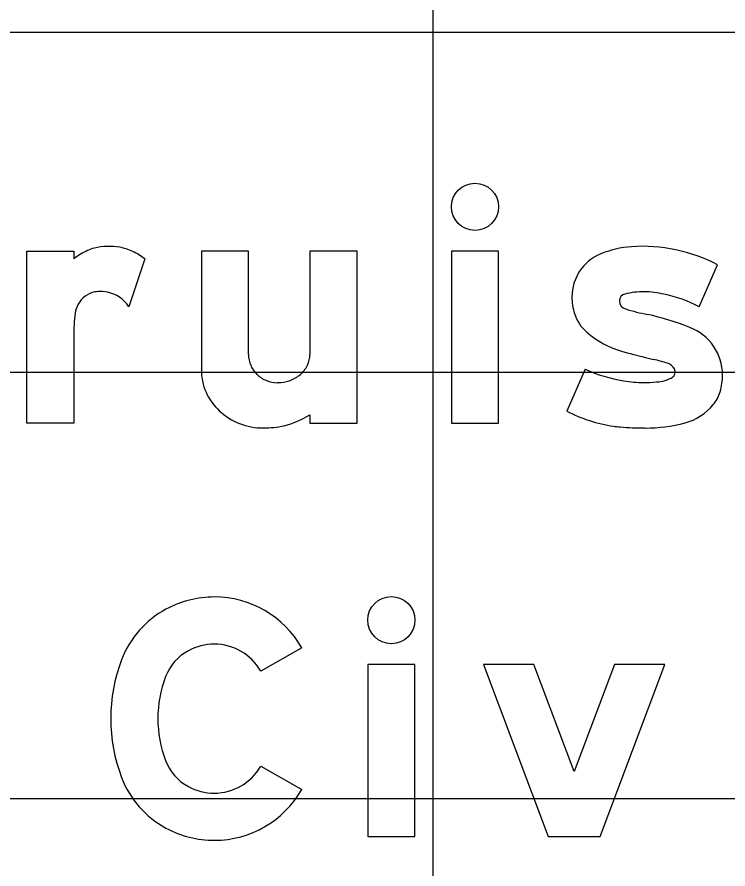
# Model space of a CAD drawing. Extents: x 1797809 to 2198143, y 249608 to 1237864.
# Drawn here: x 2194779.734 to 2194783.072, y 1237208.776 to 1237212.774 of the extents above; entities that cross this region are included whole.
import ezdxf

# ---------------------------------------------------------------- set-up
doc = ezdxf.new("R2010")
doc.units = 0
for name, color, linetype in [('GSBWFILL', 7, 'Continuous'), ('GSCOLORFILL', 7, 'Continuous'), ('GSOUTLINE', 7, 'Continuous'), ('GSSHT', 7, 'Continuous')]:
    doc.layers.add(name, color=color, linetype=linetype)

msp = doc.modelspace()

# ---------------------------------------------------------------- linework, layer by layer
at = {"layer": 'GSBWFILL'}
for p, q in [((2194780.8207, 1237211.1897), (2194780.8207, 1237211.6754)), ((2194780.3336, 1237211.6392), (2194780.2585, 1237211.4141)), ((2194782.9369, 1237211.4134), (2194783.0228, 1237211.6107)), ((2194782.4015, 1237211.1213), (2194782.3155, 1237210.9239)), ((2194782.3155, 1237210.9239), (2194782.3155, 1237210.9239))]:
    msp.add_line(p, q, dxfattribs=at)
for points in [[(2194780.0014, 1237211.314), (2194780.0014, 1237210.8671), (2194779.78, 1237210.8671), (2194779.78, 1237211.6754), (2194780.0014, 1237211.6754), (2194780.0014, 1237211.6392)], [(2194780.8207, 1237211.6754), (2194780.5993, 1237211.6754), (2194780.5993, 1237211.1169)], [(2194781.1086, 1237210.9071), (2194781.1086, 1237210.8671), (2194781.3301, 1237210.8671), (2194781.3301, 1237211.6754), (2194781.1086, 1237211.6754), (2194781.1086, 1237211.1897)], [(2194781.0706, 1237209.813), (2194780.878, 1237209.7038)], [(2194780.878, 1237209.2581), (2194781.0706, 1237209.1489)]]:
    msp.add_lwpolyline(points, dxfattribs=at)
for points in [[(2194781.773, 1237210.8671), (2194781.9944, 1237210.8671), (2194781.9944, 1237211.6754), (2194781.773, 1237211.6754)], [(2194781.3806, 1237208.9274), (2194781.6021, 1237208.9274), (2194781.6021, 1237209.7356), (2194781.3806, 1237209.7356)], [(2194782.1598, 1237209.7356), (2194781.9232, 1237209.7356), (2194782.2277, 1237208.9274), (2194782.4713, 1237208.9274), (2194782.7757, 1237209.7356), (2194782.5391, 1237209.7356), (2194782.3495, 1237209.2322)]]:
    msp.add_lwpolyline(points, close=True, dxfattribs=at)
msp.add_circle((2194781.4914, 1237209.9432), 0.1107, dxfattribs=at)
msp.add_ellipse((2194781.8837, 1237211.883), major_axis=(0, 0.1107), ratio=0.99998, dxfattribs=at)
for centre, major_axis, ratio, start_param, end_param in [((2194780.1651, 1237211.4124), (0, 0.2851), 0.999998, 6.103268, 6.524606), ((2194782.6509, 1237211.2349), (0, 0.462), 0.999995, 0.071378, 0.398007), ((2194782.6704, 1237210.9385), (0, 0.759), 0.999995, 5.800291, 6.352301), ((2194780.224, 1237211.3442), (0, 0.3696), 0.999998, 0.443663, 0.646229), ((2194780.1366, 1237211.528), (0, 0.1661), 0.999998, 0.24142, 0.443663), ((2194780.1715, 1237211.4478), (0, 0.2491), 0.999998, 5.846069, 6.103268), ((2194780.146, 1237211.3933), (0, 0.3092), 0.999998, 5.631644, 5.846069), ((2194782.5559, 1237211.4607), (0, 0.217), 0.999995, 0.398006, 1.570796), ((2194780.119, 1237211.3742), (0, 0.1107), 0.999998, 0.293855, 1.188904), ((2194780.1212, 1237211.367), (0, 0.1182), 0.999998, 0.067293, 0.293855), ((2194780.1251, 1237211.3082), (0, 0.1772), 0.999998, 6.094384, 6.350479), ((2194780.1298, 1237211.3326), (0, 0.1523), 0.999998, 5.27661, 6.094384), ((2194782.5981, 1237211.4607), (0, 0.2592), 0.999995, 1.570796, 1.879779), ((2194782.5949, 1237211.441), (0, 0.0332), 0.999995, 0.21891, 1.570796), ((2194782.6789, 1237211.1002), (0, 0.3842), 0.999995, 0, 0.239757), ((2194782.6789, 1237211.1206), (0, 0.3638), 0.999995, 6.027142, 6.283185), ((2194782.6534, 1237210.8811), (0, 0.6031), 0.999995, 5.793797, 6.086746), ((2194782.6004, 1237211.441), (0, 0.0388), 0.999995, 1.570796, 2.88808), ((2194780.1766, 1237211.3511), (0, 0.1728), 0.999998, 1.188904, 1.450084), ((2194782.5358, 1237211.4408), (0, 0.1938), 0.999995, 1.879779, 2.42566), ((2194782.8387, 1237212.1926), (0, 0.8272), 0.999995, 2.83708, 2.965597), ((2194782.4044, 1237210.1003), (0, 1.3103), 0.999995, 5.901211, 6.060377), ((2194780.4707, 1237211.3134), (0, 0.4693), 0.999998, 1.445958, 1.569673), ((2194782.8082, 1237211.0936), (0, 0.2381), 0.999995, 4.712389, 5.919951), ((2194782.6917, 1237211.62), (0, 0.4312), 0.999995, 2.42566, 2.869403), ((2194780.9491, 1237211.1897), (0, 0.1284), 0.999994, 1.570796, 1.973843), ((2194780.9933, 1237211.1897), (0, 0.1153), 0.999994, 4.267823, 4.712389), ((2194783.3158, 1237213.7641), (0, 2.6643), 0.999995, 2.860128, 2.916667), ((2194780.9528, 1237211.1913), (0, 0.1324), 0.999994, 1.973842, 2.370677), ((2194780.9756, 1237211.1982), (0, 0.1349), 0.999994, 3.857311, 4.267823), ((2194782.4444, 1237210.0035), (0, 1.1959), 0.999995, 5.990951, 6.04928), ((2194782.7702, 1237211.0956), (0, 0.0564), 0.999995, 5.20773, 5.944931), ((2194780.8535, 1237211.1169), (0, 0.2542), 0.999994, 1.570796, 1.988484), ((2194780.9552, 1237211.1937), (0, 0.1358), 0.999994, 2.370677, 2.759031), ((2194780.9641, 1237211.2113), (0, 0.1524), 0.999994, 3.487296, 3.857311), ((2194782.6796, 1237211.7166), (0, 0.6571), 0.999995, 2.70455, 2.991718), ((2194782.7979, 1237211.1055), (0, 0.0256), 0.999995, 3.769232, 4.712389), ((2194782.7833, 1237211.1055), (0, 0.0402), 0.999995, 4.712389, 5.146352), ((2194780.9567, 1237211.1975), (0, 0.1399), 0.999994, 2.759031, 3.141593), ((2194780.9567, 1237211.232), (0, 0.1743), 0.999994, 3.141593, 3.487296), ((2194782.675, 1237211.5617), (0, 0.5036), 0.999995, 2.95481, 3.141593), ((2194782.675, 1237211.6903), (0, 0.6322), 0.999995, 3.141593, 3.238422), ((2194782.732, 1237211.211), (0, 0.15), 0.999995, 3.169414, 3.711965), ((2194782.7684, 1237211.0936), (0, 0.2779), 0.999995, 4.42655, 4.712389), ((2194780.8715, 1237211.1248), (0, 0.2739), 0.999994, 1.988484, 2.390665), ((2194782.8756, 1237211.0621), (0, 0.1661), 0.999995, 4.009587, 4.42655), ((2194782.7986, 1237211.1236), (0, 0.2647), 0.999995, 3.41426, 4.020407), ((2194780.8831, 1237211.1373), (0, 0.2909), 0.999994, 2.390665, 2.772693), ((2194780.8944, 1237211.2434), (0, 0.3987), 0.999994, 3.37668, 3.708724), ((2194782.6313, 1237211.5305), (0, 0.6839), 0.999995, 2.661561, 2.999689), ((2194780.8906, 1237211.1567), (0, 0.3117), 0.999994, 2.772693, 3.141593), ((2194782.6821, 1237211.5977), (0, 0.7528), 0.999995, 3.141593, 3.39368), ((2194780.8906, 1237211.2879), (0, 0.4429), 0.999994, 3.141593, 3.361579), ((2194782.6129, 1237211.4015), (0, 0.5536), 0.999995, 2.999689, 3.056979), ((2194782.6821, 1237212.2049), (0, 1.3599), 0.999995, 3.056204, 3.141593), ((2194780.6604, 1237209.5735), (0, 0.4785), 0.999994, 0, 0.495249), ((2194780.6604, 1237209.5806), (0, 0.4715), 0.999994, 5.228016, 6.283185), ((2194780.6488, 1237209.5951), (0, 0.454), 0.999994, 0.495249, 1.205818), ((2194780.6604, 1237209.5735), (0, 0.257), 0.999994, 0, 0.495249), ((2194780.6604, 1237209.5806), (0, 0.25), 0.999994, 5.228016, 6.283185), ((2194780.6488, 1237209.5951), (0, 0.2325), 0.999994, 0.495249, 1.205818), ((2194780.9475, 1237209.481), (0, 0.7738), 0.999994, 1.205818, 1.935775), ((2194780.9475, 1237209.481), (0, 0.5523), 0.999994, 1.205818, 1.935775), ((2194780.6488, 1237209.3668), (0, 0.2325), 0.999994, 1.935775, 2.646344), ((2194780.6604, 1237209.3814), (0, 0.25), 0.999994, 3.141593, 4.196762), ((2194780.6488, 1237209.3668), (0, 0.454), 0.999994, 1.935775, 2.646344), ((2194780.6604, 1237209.3884), (0, 0.257), 0.999994, 2.646344, 3.141593), ((2194780.6604, 1237209.3814), (0, 0.4715), 0.999994, 3.141593, 4.196762), ((2194780.6604, 1237209.3884), (0, 0.4785), 0.999994, 2.646344, 3.141593)]:
    msp.add_ellipse(centre, major_axis=major_axis, ratio=ratio, start_param=start_param, end_param=end_param, dxfattribs=at)
at = {"layer": 'GSCOLORFILL'}
for p, q in [((2194777.8631, 1237212.7027), (2194793.5141, 1237212.7027)), ((2194780.8207, 1237211.1897), (2194780.8207, 1237211.6754)), ((2194780.3336, 1237211.6392), (2194780.2585, 1237211.4141)), ((2194782.9369, 1237211.4134), (2194783.0228, 1237211.6107)), ((2194782.4015, 1237211.1213), (2194782.3155, 1237210.9239)), ((2194782.3155, 1237210.9239), (2194782.3155, 1237210.9239))]:
    msp.add_line(p, q, dxfattribs=at)
for points in [[(2194780.0014, 1237211.314), (2194780.0014, 1237210.8671), (2194779.78, 1237210.8671), (2194779.78, 1237211.6754), (2194780.0014, 1237211.6754), (2194780.0014, 1237211.6392)], [(2194780.8207, 1237211.6754), (2194780.5993, 1237211.6754), (2194780.5993, 1237211.1169)], [(2194781.1086, 1237210.9071), (2194781.1086, 1237210.8671), (2194781.3301, 1237210.8671), (2194781.3301, 1237211.6754), (2194781.1086, 1237211.6754), (2194781.1086, 1237211.1897)], [(2194781.0706, 1237209.813), (2194780.878, 1237209.7038)], [(2194780.878, 1237209.2581), (2194781.0706, 1237209.1489)]]:
    msp.add_lwpolyline(points, dxfattribs=at)
for points in [[(2194781.773, 1237210.8671), (2194781.9944, 1237210.8671), (2194781.9944, 1237211.6754), (2194781.773, 1237211.6754)], [(2194781.3806, 1237208.9274), (2194781.6021, 1237208.9274), (2194781.6021, 1237209.7356), (2194781.3806, 1237209.7356)], [(2194782.1598, 1237209.7356), (2194781.9232, 1237209.7356), (2194782.2277, 1237208.9274), (2194782.4713, 1237208.9274), (2194782.7757, 1237209.7356), (2194782.5391, 1237209.7356), (2194782.3495, 1237209.2322)]]:
    msp.add_lwpolyline(points, close=True, dxfattribs=at)
msp.add_circle((2194781.4914, 1237209.9432), 0.1107, dxfattribs=at)
msp.add_ellipse((2194781.8837, 1237211.883), major_axis=(0, 0.1107), ratio=0.99998, dxfattribs=at)
for centre, major_axis, ratio, start_param, end_param in [((2194780.1651, 1237211.4124), (0, 0.2851), 0.999998, 6.103268, 6.524606), ((2194782.6509, 1237211.2349), (0, 0.462), 0.999995, 0.071378, 0.398007), ((2194782.6704, 1237210.9385), (0, 0.759), 0.999995, 5.800291, 6.352301), ((2194780.224, 1237211.3442), (0, 0.3696), 0.999998, 0.443663, 0.646229), ((2194780.1366, 1237211.528), (0, 0.1661), 0.999998, 0.24142, 0.443663), ((2194780.1715, 1237211.4478), (0, 0.2491), 0.999998, 5.846069, 6.103268), ((2194780.146, 1237211.3933), (0, 0.3092), 0.999998, 5.631644, 5.846069), ((2194782.5559, 1237211.4607), (0, 0.217), 0.999995, 0.398006, 1.570796), ((2194780.119, 1237211.3742), (0, 0.1107), 0.999998, 0.293855, 1.188904), ((2194780.1212, 1237211.367), (0, 0.1182), 0.999998, 0.067293, 0.293855), ((2194780.1251, 1237211.3082), (0, 0.1772), 0.999998, 6.094384, 6.350479), ((2194780.1298, 1237211.3326), (0, 0.1523), 0.999998, 5.27661, 6.094384), ((2194782.5981, 1237211.4607), (0, 0.2592), 0.999995, 1.570796, 1.879779), ((2194782.5949, 1237211.441), (0, 0.0332), 0.999995, 0.21891, 1.570796), ((2194782.6789, 1237211.1002), (0, 0.3842), 0.999995, 0, 0.239757), ((2194782.6789, 1237211.1206), (0, 0.3638), 0.999995, 6.027142, 6.283185), ((2194782.6534, 1237210.8811), (0, 0.6031), 0.999995, 5.793797, 6.086746), ((2194782.6004, 1237211.441), (0, 0.0388), 0.999995, 1.570796, 2.88808), ((2194780.1766, 1237211.3511), (0, 0.1728), 0.999998, 1.188904, 1.450084), ((2194782.5358, 1237211.4408), (0, 0.1938), 0.999995, 1.879779, 2.42566), ((2194782.8387, 1237212.1926), (0, 0.8272), 0.999995, 2.83708, 2.965597), ((2194782.4044, 1237210.1003), (0, 1.3103), 0.999995, 5.901211, 6.060377), ((2194780.4707, 1237211.3134), (0, 0.4693), 0.999998, 1.445958, 1.569673), ((2194782.8082, 1237211.0936), (0, 0.2381), 0.999995, 4.712389, 5.919951), ((2194782.6917, 1237211.62), (0, 0.4312), 0.999995, 2.42566, 2.869403), ((2194780.9491, 1237211.1897), (0, 0.1284), 0.999994, 1.570796, 1.973843), ((2194780.9933, 1237211.1897), (0, 0.1153), 0.999994, 4.267823, 4.712389), ((2194783.3158, 1237213.7641), (0, 2.6643), 0.999995, 2.860128, 2.916667), ((2194780.9528, 1237211.1913), (0, 0.1324), 0.999994, 1.973842, 2.370677), ((2194780.9756, 1237211.1982), (0, 0.1349), 0.999994, 3.857311, 4.267823), ((2194782.4444, 1237210.0035), (0, 1.1959), 0.999995, 5.990951, 6.04928), ((2194782.7702, 1237211.0956), (0, 0.0564), 0.999995, 5.20773, 5.944931), ((2194780.8535, 1237211.1169), (0, 0.2542), 0.999994, 1.570796, 1.988484), ((2194780.9552, 1237211.1937), (0, 0.1358), 0.999994, 2.370677, 2.759031), ((2194780.9641, 1237211.2113), (0, 0.1524), 0.999994, 3.487296, 3.857311), ((2194782.6796, 1237211.7166), (0, 0.6571), 0.999995, 2.70455, 2.991718), ((2194782.7979, 1237211.1055), (0, 0.0256), 0.999995, 3.769232, 4.712389), ((2194782.7833, 1237211.1055), (0, 0.0402), 0.999995, 4.712389, 5.146352), ((2194780.9567, 1237211.1975), (0, 0.1399), 0.999994, 2.759031, 3.141593), ((2194780.9567, 1237211.232), (0, 0.1743), 0.999994, 3.141593, 3.487296), ((2194782.675, 1237211.5617), (0, 0.5036), 0.999995, 2.95481, 3.141593), ((2194782.675, 1237211.6903), (0, 0.6322), 0.999995, 3.141593, 3.238422), ((2194782.732, 1237211.211), (0, 0.15), 0.999995, 3.169414, 3.711965), ((2194782.7684, 1237211.0936), (0, 0.2779), 0.999995, 4.42655, 4.712389), ((2194780.8715, 1237211.1248), (0, 0.2739), 0.999994, 1.988484, 2.390665), ((2194782.8756, 1237211.0621), (0, 0.1661), 0.999995, 4.009587, 4.42655), ((2194782.7986, 1237211.1236), (0, 0.2647), 0.999995, 3.41426, 4.020407), ((2194780.8831, 1237211.1373), (0, 0.2909), 0.999994, 2.390665, 2.772693), ((2194780.8944, 1237211.2434), (0, 0.3987), 0.999994, 3.37668, 3.708724), ((2194782.6313, 1237211.5305), (0, 0.6839), 0.999995, 2.661561, 2.999689), ((2194780.8906, 1237211.1567), (0, 0.3117), 0.999994, 2.772693, 3.141593), ((2194782.6821, 1237211.5977), (0, 0.7528), 0.999995, 3.141593, 3.39368), ((2194780.8906, 1237211.2879), (0, 0.4429), 0.999994, 3.141593, 3.361579), ((2194782.6129, 1237211.4015), (0, 0.5536), 0.999995, 2.999689, 3.056979), ((2194782.6821, 1237212.2049), (0, 1.3599), 0.999995, 3.056204, 3.141593), ((2194780.6604, 1237209.5735), (0, 0.4785), 0.999994, 0, 0.495249), ((2194780.6604, 1237209.5806), (0, 0.4715), 0.999994, 5.228016, 6.283185), ((2194780.6488, 1237209.5951), (0, 0.454), 0.999994, 0.495249, 1.205818), ((2194780.6604, 1237209.5735), (0, 0.257), 0.999994, 0, 0.495249), ((2194780.6604, 1237209.5806), (0, 0.25), 0.999994, 5.228016, 6.283185), ((2194780.6488, 1237209.5951), (0, 0.2325), 0.999994, 0.495249, 1.205818), ((2194780.9475, 1237209.481), (0, 0.7738), 0.999994, 1.205818, 1.935775), ((2194780.9475, 1237209.481), (0, 0.5523), 0.999994, 1.205818, 1.935775), ((2194780.6488, 1237209.3668), (0, 0.2325), 0.999994, 1.935775, 2.646344), ((2194780.6604, 1237209.3814), (0, 0.25), 0.999994, 3.141593, 4.196762), ((2194780.6488, 1237209.3668), (0, 0.454), 0.999994, 1.935775, 2.646344), ((2194780.6604, 1237209.3884), (0, 0.257), 0.999994, 2.646344, 3.141593), ((2194780.6604, 1237209.3814), (0, 0.4715), 0.999994, 3.141593, 4.196762), ((2194780.6604, 1237209.3884), (0, 0.4785), 0.999994, 2.646344, 3.141593)]:
    msp.add_ellipse(centre, major_axis=major_axis, ratio=ratio, start_param=start_param, end_param=end_param, dxfattribs=at)
at = {"layer": 'GSOUTLINE'}
for p, q in [((2194780.8207, 1237211.1897), (2194780.8207, 1237211.6754)), ((2194780.3336, 1237211.6392), (2194780.2585, 1237211.4141)), ((2194782.9369, 1237211.4134), (2194783.0228, 1237211.6107)), ((2194782.4015, 1237211.1213), (2194782.3155, 1237210.9239)), ((2194782.3155, 1237210.9239), (2194782.3155, 1237210.9239))]:
    msp.add_line(p, q, dxfattribs=at)
for points in [[(2194780.0014, 1237211.314), (2194780.0014, 1237210.8671), (2194779.78, 1237210.8671), (2194779.78, 1237211.6754), (2194780.0014, 1237211.6754), (2194780.0014, 1237211.6392)], [(2194780.8207, 1237211.6754), (2194780.5993, 1237211.6754), (2194780.5993, 1237211.1169)], [(2194781.1086, 1237210.9071), (2194781.1086, 1237210.8671), (2194781.3301, 1237210.8671), (2194781.3301, 1237211.6754), (2194781.1086, 1237211.6754), (2194781.1086, 1237211.1897)], [(2194781.0706, 1237209.813), (2194780.878, 1237209.7038)], [(2194780.878, 1237209.2581), (2194781.0706, 1237209.1489)]]:
    msp.add_lwpolyline(points, dxfattribs=at)
for points in [[(2194781.773, 1237210.8671), (2194781.9944, 1237210.8671), (2194781.9944, 1237211.6754), (2194781.773, 1237211.6754)], [(2194781.3806, 1237208.9274), (2194781.6021, 1237208.9274), (2194781.6021, 1237209.7356), (2194781.3806, 1237209.7356)], [(2194782.1598, 1237209.7356), (2194781.9232, 1237209.7356), (2194782.2277, 1237208.9274), (2194782.4713, 1237208.9274), (2194782.7757, 1237209.7356), (2194782.5391, 1237209.7356), (2194782.3495, 1237209.2322)]]:
    msp.add_lwpolyline(points, close=True, dxfattribs=at)
msp.add_circle((2194781.4914, 1237209.9432), 0.1107, dxfattribs=at)
msp.add_ellipse((2194781.8837, 1237211.883), major_axis=(0, 0.1107), ratio=0.99998, dxfattribs=at)
for centre, major_axis, ratio, start_param, end_param in [((2194780.1651, 1237211.4124), (0, 0.2851), 0.999998, 6.103268, 6.524606), ((2194782.6509, 1237211.2349), (0, 0.462), 0.999995, 0.071378, 0.398007), ((2194782.6704, 1237210.9385), (0, 0.759), 0.999995, 5.800291, 6.352301), ((2194780.224, 1237211.3442), (0, 0.3696), 0.999998, 0.443663, 0.646229), ((2194780.1366, 1237211.528), (0, 0.1661), 0.999998, 0.24142, 0.443663), ((2194780.1715, 1237211.4478), (0, 0.2491), 0.999998, 5.846069, 6.103268), ((2194780.146, 1237211.3933), (0, 0.3092), 0.999998, 5.631644, 5.846069), ((2194782.5559, 1237211.4607), (0, 0.217), 0.999995, 0.398006, 1.570796), ((2194780.119, 1237211.3742), (0, 0.1107), 0.999998, 0.293855, 1.188904), ((2194780.1212, 1237211.367), (0, 0.1182), 0.999998, 0.067293, 0.293855), ((2194780.1251, 1237211.3082), (0, 0.1772), 0.999998, 6.094384, 6.350479), ((2194780.1298, 1237211.3326), (0, 0.1523), 0.999998, 5.27661, 6.094384), ((2194782.5981, 1237211.4607), (0, 0.2592), 0.999995, 1.570796, 1.879779), ((2194782.5949, 1237211.441), (0, 0.0332), 0.999995, 0.21891, 1.570796), ((2194782.6789, 1237211.1002), (0, 0.3842), 0.999995, 0, 0.239757), ((2194782.6789, 1237211.1206), (0, 0.3638), 0.999995, 6.027142, 6.283185), ((2194782.6534, 1237210.8811), (0, 0.6031), 0.999995, 5.793797, 6.086746), ((2194782.6004, 1237211.441), (0, 0.0388), 0.999995, 1.570796, 2.88808), ((2194780.1766, 1237211.3511), (0, 0.1728), 0.999998, 1.188904, 1.450084), ((2194782.5358, 1237211.4408), (0, 0.1938), 0.999995, 1.879779, 2.42566), ((2194782.8387, 1237212.1926), (0, 0.8272), 0.999995, 2.83708, 2.965597), ((2194782.4044, 1237210.1003), (0, 1.3103), 0.999995, 5.901211, 6.060377), ((2194780.4707, 1237211.3134), (0, 0.4693), 0.999998, 1.445958, 1.569673), ((2194782.8082, 1237211.0936), (0, 0.2381), 0.999995, 4.712389, 5.919951), ((2194782.6917, 1237211.62), (0, 0.4312), 0.999995, 2.42566, 2.869403), ((2194780.9491, 1237211.1897), (0, 0.1284), 0.999994, 1.570796, 1.973843), ((2194780.9933, 1237211.1897), (0, 0.1153), 0.999994, 4.267823, 4.712389), ((2194783.3158, 1237213.7641), (0, 2.6643), 0.999995, 2.860128, 2.916667), ((2194780.9528, 1237211.1913), (0, 0.1324), 0.999994, 1.973842, 2.370677), ((2194780.9756, 1237211.1982), (0, 0.1349), 0.999994, 3.857311, 4.267823), ((2194782.4444, 1237210.0035), (0, 1.1959), 0.999995, 5.990951, 6.04928), ((2194782.7702, 1237211.0956), (0, 0.0564), 0.999995, 5.20773, 5.944931), ((2194780.8535, 1237211.1169), (0, 0.2542), 0.999994, 1.570796, 1.988484), ((2194780.9552, 1237211.1937), (0, 0.1358), 0.999994, 2.370677, 2.759031), ((2194780.9641, 1237211.2113), (0, 0.1524), 0.999994, 3.487296, 3.857311), ((2194782.6796, 1237211.7166), (0, 0.6571), 0.999995, 2.70455, 2.991718), ((2194782.7979, 1237211.1055), (0, 0.0256), 0.999995, 3.769232, 4.712389), ((2194782.7833, 1237211.1055), (0, 0.0402), 0.999995, 4.712389, 5.146352), ((2194780.9567, 1237211.1975), (0, 0.1399), 0.999994, 2.759031, 3.141593), ((2194780.9567, 1237211.232), (0, 0.1743), 0.999994, 3.141593, 3.487296), ((2194782.675, 1237211.5617), (0, 0.5036), 0.999995, 2.95481, 3.141593), ((2194782.675, 1237211.6903), (0, 0.6322), 0.999995, 3.141593, 3.238422), ((2194782.732, 1237211.211), (0, 0.15), 0.999995, 3.169414, 3.711965), ((2194782.7684, 1237211.0936), (0, 0.2779), 0.999995, 4.42655, 4.712389), ((2194780.8715, 1237211.1248), (0, 0.2739), 0.999994, 1.988484, 2.390665), ((2194782.8756, 1237211.0621), (0, 0.1661), 0.999995, 4.009587, 4.42655), ((2194782.7986, 1237211.1236), (0, 0.2647), 0.999995, 3.41426, 4.020407), ((2194780.8831, 1237211.1373), (0, 0.2909), 0.999994, 2.390665, 2.772693), ((2194780.8944, 1237211.2434), (0, 0.3987), 0.999994, 3.37668, 3.708724), ((2194782.6313, 1237211.5305), (0, 0.6839), 0.999995, 2.661561, 2.999689), ((2194780.8906, 1237211.1567), (0, 0.3117), 0.999994, 2.772693, 3.141593), ((2194782.6821, 1237211.5977), (0, 0.7528), 0.999995, 3.141593, 3.39368), ((2194780.8906, 1237211.2879), (0, 0.4429), 0.999994, 3.141593, 3.361579), ((2194782.6129, 1237211.4015), (0, 0.5536), 0.999995, 2.999689, 3.056979), ((2194782.6821, 1237212.2049), (0, 1.3599), 0.999995, 3.056204, 3.141593), ((2194780.6604, 1237209.5735), (0, 0.4785), 0.999994, 0, 0.495249), ((2194780.6604, 1237209.5806), (0, 0.4715), 0.999994, 5.228016, 6.283185), ((2194780.6488, 1237209.5951), (0, 0.454), 0.999994, 0.495249, 1.205818), ((2194780.6604, 1237209.5735), (0, 0.257), 0.999994, 0, 0.495249), ((2194780.6604, 1237209.5806), (0, 0.25), 0.999994, 5.228016, 6.283185), ((2194780.6488, 1237209.5951), (0, 0.2325), 0.999994, 0.495249, 1.205818), ((2194780.9475, 1237209.481), (0, 0.7738), 0.999994, 1.205818, 1.935775), ((2194780.9475, 1237209.481), (0, 0.5523), 0.999994, 1.205818, 1.935775), ((2194780.6488, 1237209.3668), (0, 0.2325), 0.999994, 1.935775, 2.646344), ((2194780.6604, 1237209.3814), (0, 0.25), 0.999994, 3.141593, 4.196762), ((2194780.6488, 1237209.3668), (0, 0.454), 0.999994, 1.935775, 2.646344), ((2194780.6604, 1237209.3884), (0, 0.257), 0.999994, 2.646344, 3.141593), ((2194780.6604, 1237209.3814), (0, 0.4715), 0.999994, 3.141593, 4.196762), ((2194780.6604, 1237209.3884), (0, 0.4785), 0.999994, 2.646344, 3.141593)]:
    msp.add_ellipse(centre, major_axis=major_axis, ratio=ratio, start_param=start_param, end_param=end_param, dxfattribs=at)
at = {"layer": 'GSSHT'}
for p, q in [((2194781.6881, 1237163.1062), (2194781.6881, 1237223.1062)), ((2194697.6881, 1237211.1062), (2194827.6881, 1237211.1062)), ((2194697.6881, 1237209.1062), (2194827.6881, 1237209.1062))]:
    msp.add_line(p, q, dxfattribs=at)

doc.saveas('drawing.dxf')
